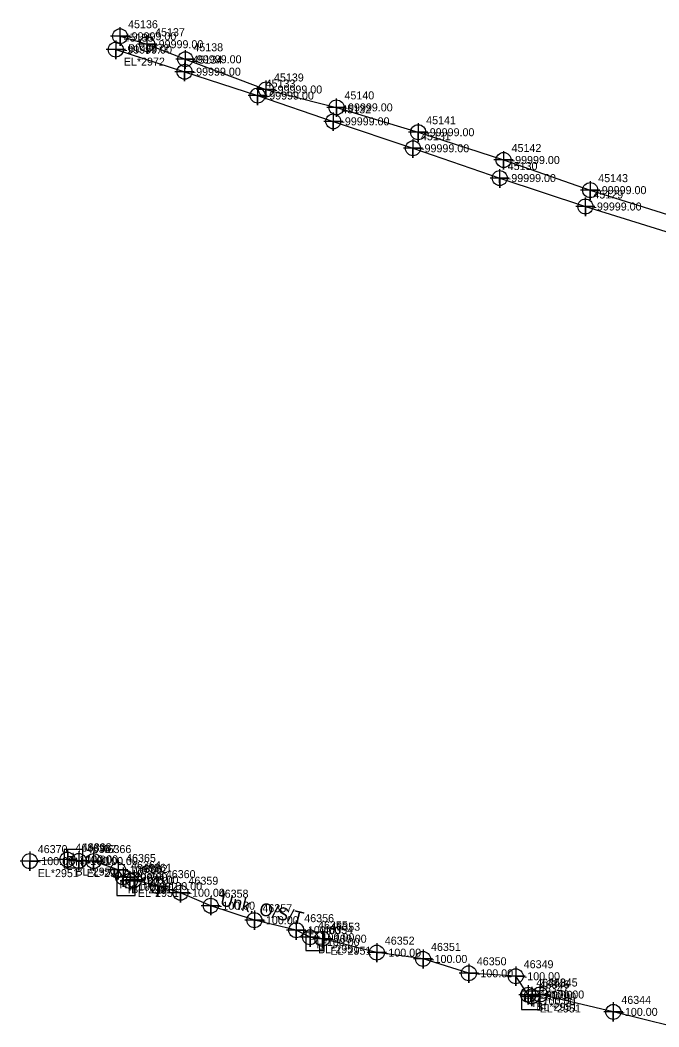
# Model space of a CAD drawing. Extents: x 2083698 to 2094313, y 743246 to 752873.
# Drawn here: x 2083698.2 to 2083897.7, y 748007 to 748321.4 of the extents above; entities that cross this region are included whole.
import ezdxf

# ---------------------------------------------------------------- set-up
doc = ezdxf.new("R2010")
doc.units = 0
for name, color, linetype in [('COGO Default Spiral', 7, 'Continuous'), ('Exist Other Culture Fence Line', 7, 'Continuous'), ('Exist Property Iron Pin Leader', 7, 'Continuous'), ('Exist Property Iron Pin Text', 7, 'Continuous'), ('Exist Property Monument Leader', 7, 'Continuous'), ('Exist Property Monument Text', 7, 'Continuous'), ('Exist Right of Way Line Leader', 7, 'Continuous'), ('Exist Right of Way Line Text', 7, 'Continuous'), ('Exist Utilities Power UG Cable SUE LOS B', 7, 'Continuous'), ('Exist Utilities Power UG Cable SUE LOS B Text', 7, 'Continuous'), ('Exist Utilities Telephone UG Conduit SUE LOS B', 7, 'Continuous'), ('Scratch_Level_2', 7, 'Continuous'), ('Scratch_Level_3', 7, 'Continuous'), ('Scratch_Level_5', 7, 'Continuous')]:
    doc.layers.add(name, color=color, linetype=linetype)

msp = doc.modelspace()

# ---------------------------------------------------------------- linework, layer by layer
at = {"layer": 'COGO Default Spiral'}
for p, q in [((2083714.99, 748059.37), (2083714.99, 748059.37)), ((2083731.41, 748050.78), (2083731.41, 748050.78)), ((2083790.42, 748033.55), (2083790.42, 748033.55)), ((2083857.79, 748015.18), (2083857.79, 748015.18))]:
    msp.add_line(p, q, dxfattribs=at)
for points in [[(2083712.04, 748056.65), (2083717.79, 748056.65), (2083717.79, 748062.4), (2083712.04, 748062.4), (2083712.04, 748056.65)], [(2083728.46, 748048.05), (2083734.21, 748048.05), (2083734.21, 748053.8), (2083728.46, 748053.8), (2083728.46, 748048.05)], [(2083787.47, 748030.83), (2083793.22, 748030.83), (2083793.22, 748036.58), (2083787.47, 748036.58), (2083787.47, 748030.83)], [(2083854.84, 748012.46), (2083860.59, 748012.46), (2083860.59, 748018.21), (2083854.84, 748018.21), (2083854.84, 748012.46)]]:
    msp.add_lwpolyline(points, dxfattribs=at)
at = {"layer": 'Exist Property Iron Pin Text'}
for points in [[(2083701.24, 748061.79), (2083701.24, 748055.79), (2083701.24, 748058.79), (2083704.24, 748058.79), (2083698.24, 748058.79)], [(2083713.02, 748062.26), (2083713.02, 748056.26), (2083713.02, 748059.26), (2083716.02, 748059.26), (2083710.02, 748059.26)], [(2083716.55, 748061.85), (2083716.55, 748055.85), (2083716.55, 748058.85), (2083719.55, 748058.85), (2083713.55, 748058.85)], [(2083721.17, 748061.8), (2083721.17, 748055.8), (2083721.17, 748058.8), (2083724.17, 748058.8), (2083718.17, 748058.8)], [(2083728.83, 748059.02), (2083728.83, 748053.02), (2083728.83, 748056.02), (2083731.83, 748056.02), (2083725.83, 748056.02)], [(2083730.39, 748056.77), (2083730.39, 748050.77), (2083730.39, 748053.77), (2083733.39, 748053.77), (2083727.39, 748053.77)], [(2083732.49, 748055.61), (2083732.49, 748049.61), (2083732.49, 748052.61), (2083735.49, 748052.61), (2083729.49, 748052.61)], [(2083733.82, 748055.95), (2083733.82, 748049.95), (2083733.82, 748052.95), (2083736.82, 748052.95), (2083730.82, 748052.95)], [(2083741.23, 748053.98), (2083741.23, 748047.98), (2083741.23, 748050.98), (2083744.23, 748050.98), (2083738.23, 748050.98)], [(2083748.32, 748051.92), (2083748.32, 748045.92), (2083748.32, 748048.92), (2083751.32, 748048.92), (2083745.32, 748048.92)], [(2083757.76, 748047.87), (2083757.76, 748041.87), (2083757.76, 748044.87), (2083760.76, 748044.87), (2083754.76, 748044.87)], [(2083771.4, 748043.34), (2083771.4, 748037.34), (2083771.4, 748040.34), (2083774.4, 748040.34), (2083768.4, 748040.34)], [(2083784.47, 748040.22), (2083784.47, 748034.22), (2083784.47, 748037.22), (2083787.47, 748037.22), (2083781.47, 748037.22)], [(2083788.78, 748038), (2083788.78, 748032), (2083788.78, 748035), (2083791.78, 748035), (2083785.78, 748035)], [(2083792.62, 748037.56), (2083792.62, 748031.56), (2083792.62, 748034.56), (2083795.62, 748034.56), (2083789.62, 748034.56)], [(2083809.63, 748033.21), (2083809.63, 748027.21), (2083809.63, 748030.21), (2083812.63, 748030.21), (2083806.63, 748030.21)], [(2083824.06, 748031.24), (2083824.06, 748025.24), (2083824.06, 748028.24), (2083827.06, 748028.24), (2083821.06, 748028.24)], [(2083838.36, 748026.76), (2083838.36, 748020.76), (2083838.36, 748023.76), (2083841.36, 748023.76), (2083835.36, 748023.76)], [(2083853.01, 748025.84), (2083853.01, 748019.84), (2083853.01, 748022.84), (2083856.01, 748022.84), (2083850.01, 748022.84)], [(2083856.94, 748020.05), (2083856.94, 748014.05), (2083856.94, 748017.05), (2083859.94, 748017.05), (2083853.94, 748017.05)], [(2083858.02, 748019.54), (2083858.02, 748013.54), (2083858.02, 748016.54), (2083861.02, 748016.54), (2083855.02, 748016.54)], [(2083860.56, 748020.14), (2083860.56, 748014.14), (2083860.56, 748017.14), (2083863.56, 748017.14), (2083857.56, 748017.14)], [(2083883.5, 748014.71), (2083883.5, 748008.71), (2083883.5, 748011.71), (2083886.5, 748011.71), (2083880.5, 748011.71)]]:
    msp.add_lwpolyline(points, dxfattribs=at)
for centre in [(2083701.24, 748058.79), (2083713.02, 748059.26), (2083716.55, 748058.85), (2083721.17, 748058.8), (2083728.83, 748056.02), (2083730.39, 748053.77), (2083732.49, 748052.61), (2083733.82, 748052.95), (2083741.23, 748050.98), (2083748.32, 748048.92), (2083757.76, 748044.87), (2083771.4, 748040.34), (2083784.47, 748037.22), (2083788.78, 748035), (2083792.62, 748034.56), (2083809.63, 748030.21), (2083824.06, 748028.24), (2083838.36, 748023.76), (2083853.01, 748022.84), (2083856.94, 748017.05), (2083858.02, 748016.54), (2083860.56, 748017.14), (2083883.5, 748011.71)]:
    msp.add_circle(centre, 2.34, dxfattribs=at)
at = {"layer": 'Exist Right of Way Line Text'}
for points in [[(2083729.42, 748319.18), (2083729.45, 748313.37), (2083729.44, 748316.37), (2083732.45, 748316.37), (2083726.45, 748316.37)], [(2083728.08, 748315.01), (2083728.11, 748309.2), (2083728.1, 748312.2), (2083731.11, 748312.2), (2083725.11, 748312.2)], [(2083737.85, 748316.71), (2083737.89, 748310.89), (2083737.87, 748313.89), (2083740.89, 748313.89), (2083734.89, 748313.89)], [(2083749.79, 748311.99), (2083749.83, 748306.18), (2083749.81, 748309.18), (2083752.83, 748309.18), (2083746.83, 748309.18)], [(2083749.56, 748308.11), (2083749.59, 748302.3), (2083749.57, 748305.3), (2083752.59, 748305.3), (2083746.59, 748305.3)], [(2083774.99, 748302.56), (2083775.02, 748296.75), (2083775, 748299.75), (2083778.02, 748299.75), (2083772.02, 748299.75)], [(2083772.38, 748300.67), (2083772.42, 748294.86), (2083772.4, 748297.86), (2083775.42, 748297.86), (2083769.42, 748297.86)], [(2083796.99, 748296.97), (2083797.03, 748291.16), (2083797.01, 748294.16), (2083800.03, 748294.16), (2083794.03, 748294.16)], [(2083796.01, 748292.61), (2083796.04, 748286.8), (2083796.02, 748289.8), (2083799.04, 748289.8), (2083793.04, 748289.8)], [(2083822.52, 748289.21), (2083822.55, 748283.4), (2083822.53, 748286.4), (2083825.55, 748286.4), (2083819.55, 748286.4)], [(2083820.89, 748284.2), (2083820.93, 748278.39), (2083820.91, 748281.39), (2083823.93, 748281.39), (2083817.93, 748281.39)], [(2083849.19, 748280.54), (2083849.22, 748274.73), (2083849.21, 748277.73), (2083852.22, 748277.73), (2083846.22, 748277.73)], [(2083847.99, 748274.9), (2083848.02, 748269.09), (2083848, 748272.09), (2083851.02, 748272.09), (2083845.02, 748272.09)], [(2083876.24, 748271.13), (2083876.28, 748265.32), (2083876.26, 748268.32), (2083879.28, 748268.32), (2083873.28, 748268.32)], [(2083874.74, 748266.02), (2083874.77, 748260.21), (2083874.76, 748263.21), (2083877.77, 748263.21), (2083871.77, 748263.21)]]:
    msp.add_lwpolyline(points, dxfattribs=at)
for centre in [(2083729.45, 748316.37), (2083728.11, 748312.2), (2083737.89, 748313.89), (2083749.83, 748309.18), (2083749.59, 748305.3), (2083775.02, 748299.75), (2083772.42, 748297.86), (2083797.03, 748294.16), (2083796.04, 748289.8), (2083822.55, 748286.4), (2083820.93, 748281.39), (2083849.22, 748277.73), (2083848.02, 748272.09), (2083876.28, 748268.32), (2083874.77, 748263.21)]:
    msp.add_circle(centre, 2.34, dxfattribs=at)
at = {"layer": 'Exist Utilities Power UG Cable SUE LOS B'}
msp.add_line((2083713.02, 748059.26), (2083701.24, 748058.79), dxfattribs=at)
for points in [[(2083730.39, 748053.77), (2083728.83, 748056.02), (2083721.17, 748058.8), (2083716.55, 748058.85)], [(2083788.78, 748035), (2083784.47, 748037.22), (2083771.4, 748040.34), (2083757.76, 748044.87), (2083748.32, 748048.92), (2083741.23, 748050.98), (2083733.82, 748052.95), (2083732.49, 748052.61)], [(2083856.94, 748017.05), (2083853.01, 748022.84), (2083838.36, 748023.76), (2083824.06, 748028.24), (2083809.63, 748030.21), (2083792.62, 748034.56)], [(2083910.35, 748027.04), (2083903.72, 748010.19), (2083901.64, 748007.04), (2083901.93, 748007.19), (2083883.5, 748011.71), (2083860.56, 748017.14), (2083858.02, 748016.54)]]:
    msp.add_lwpolyline(points, dxfattribs=at)
at = {"layer": 'Exist Utilities Telephone UG Conduit SUE LOS B'}
for points in [[(2083729.45, 748316.37), (2083737.89, 748313.89), (2083749.83, 748309.18), (2083775.02, 748299.75), (2083797.03, 748294.16), (2083822.55, 748286.4), (2083849.22, 748277.73), (2083876.28, 748268.32), (2083902.36, 748260.12), (2083927.36, 748251.72), (2083950.91, 748244.7), (2083974.99, 748236.3), (2084016.68, 748223.43), (2084034.94, 748218.01), (2084057.04, 748211.74), (2084077.3, 748205.62)], [(2083728.11, 748312.2), (2083749.59, 748305.3), (2083772.42, 748297.86), (2083796.04, 748289.8), (2083820.93, 748281.39), (2083848.02, 748272.09), (2083874.77, 748263.21), (2083901.24, 748255.01), (2083926.34, 748247.29), (2083951.09, 748239.63), (2083974.97, 748232.21), (2083995.39, 748225.69), (2084015.89, 748219.09), (2084033.69, 748213.36), (2084054.99, 748206.86), (2084076.05, 748200.74)]]:
    msp.add_lwpolyline(points, dxfattribs=at)

# ---------------------------------------------------------------- texts
at = {"layer": 'COGO Default Spiral'}
for p in [(2083712.83, 748058.9), (2083715.4, 748057.38), (2083729.25, 748050.3), (2083731.81, 748048.78), (2083788.26, 748033.08), (2083790.83, 748031.56), (2083855.63, 748014.71), (2083858.2, 748013.19)]:
    msp.add_text('H', height=2.5, dxfattribs=at).set_placement(p)
at = {"layer": 'Exist Other Culture Fence Line'}
for p in [(2083717.49, 748058.12), (2083733.91, 748049.53), (2083792.92, 748032.3), (2083860.29, 748013.93)]:
    msp.add_text('-100.00', height=2.5, dxfattribs=at).set_placement(p)
at = {"layer": 'Exist Property Iron Pin Leader'}
for s, p in [('46370', (2083703.74, 748061.29)), ('46369', (2083715.52, 748061.76)), ('46367', (2083719.05, 748061.35)), ('46366', (2083723.67, 748061.3)), ('46365', (2083731.33, 748058.52)), ('46364', (2083732.89, 748056.27)), ('46362', (2083734.99, 748055.11)), ('46361', (2083736.32, 748055.45)), ('46360', (2083743.73, 748053.48)), ('46359', (2083750.82, 748051.42)), ('46358', (2083760.26, 748047.37)), ('46357', (2083773.9, 748042.84)), ('46356', (2083786.97, 748039.72)), ('46355', (2083791.28, 748037.5)), ('46353', (2083795.12, 748037.06)), ('46352', (2083812.13, 748032.71)), ('46351', (2083826.56, 748030.74)), ('46350', (2083840.86, 748026.26)), ('46349', (2083855.51, 748025.34)), ('46348', (2083859.44, 748019.55)), ('46345', (2083863.06, 748019.64)), ('46346', (2083860.52, 748019.04)), ('46344', (2083886, 748014.21))]:
    msp.add_text(s, height=2.5, dxfattribs=at).set_placement(p)
at = {"layer": 'Exist Property Monument Leader'}
for s, p in [('BL*2951', (2083715.52, 748054.26)), ('EL*2951', (2083719.05, 748053.85)), ('EL*2951', (2083703.74, 748053.79)), ('BL*2951', (2083732.89, 748048.77)), ('EL*2951', (2083734.99, 748047.61)), ('BL*2951', (2083791.28, 748030)), ('EL*2951', (2083795.12, 748029.56)), ('BL*2951', (2083859.44, 748012.05)), ('EL*2951', (2083860.52, 748011.54))]:
    msp.add_text(s, height=2.5, dxfattribs=at).set_placement(p)
at = {"layer": 'Exist Property Monument Text'}
for p in [(2083703.74, 748057.54), (2083715.52, 748058.01), (2083719.05, 748057.6), (2083723.67, 748057.55), (2083731.33, 748054.77), (2083732.89, 748052.52), (2083734.99, 748051.36), (2083736.32, 748051.7), (2083743.73, 748049.73), (2083750.82, 748047.67), (2083760.26, 748043.62), (2083773.9, 748039.09), (2083786.97, 748035.97), (2083791.28, 748033.75), (2083795.12, 748033.31), (2083812.13, 748028.96), (2083826.56, 748026.99), (2083840.86, 748022.51), (2083855.51, 748021.59), (2083859.44, 748015.8), (2083860.52, 748015.29), (2083863.06, 748015.89), (2083886, 748010.46)]:
    msp.add_text('-100.00', height=2.5, dxfattribs=at).set_placement(p)
at = {"layer": 'Exist Right of Way Line Leader'}
for s, p in [('45136', (2083731.95, 748318.87)), ('45137', (2083740.39, 748316.39)), ('45135', (2083730.61, 748314.7)), ('45138', (2083752.33, 748311.68)), ('45134', (2083752.09, 748307.8)), ('45139', (2083777.52, 748302.25)), ('45133', (2083774.92, 748300.36)), ('45140', (2083799.53, 748296.66)), ('45132', (2083798.54, 748292.3)), ('45141', (2083825.05, 748288.9)), ('45131', (2083823.43, 748283.89)), ('45142', (2083851.72, 748280.23)), ('45130', (2083850.52, 748274.59)), ('45143', (2083878.78, 748270.82)), ('45129', (2083877.27, 748265.71))]:
    msp.add_text(s, height=2.5, dxfattribs=at).set_placement(p)
at = {"layer": 'Exist Utilities Power UG Cable SUE LOS B Text'}
msp.add_text('Unk. O/S/T', height=4, rotation=346.5741, dxfattribs=at).set_placement((2083760.48, 748045))
at = {"layer": 'Scratch_Level_2'}
for p in [(2083731.95, 748315.12), (2083740.39, 748312.64), (2083730.61, 748310.95), (2083752.33, 748307.93), (2083752.09, 748304.05), (2083774.92, 748296.61), (2083777.52, 748298.5), (2083799.53, 748292.91), (2083798.54, 748288.55), (2083825.05, 748285.15), (2083823.43, 748280.14), (2083851.72, 748276.48), (2083850.52, 748270.84), (2083878.78, 748267.07), (2083877.27, 748261.96)]:
    msp.add_text('-99999.00', height=2.5, dxfattribs=at).set_placement(p)
at = {"layer": 'Scratch_Level_3'}
for s, p in [('BL*2972', (2083731.95, 748311.37)), ('EL*2972', (2083730.61, 748307.2))]:
    msp.add_text(s, height=2.5, dxfattribs=at).set_placement(p)
at = {"layer": 'Scratch_Level_5'}
for s, p in [('46368', (2083717.49, 748061.87)), ('46363', (2083733.91, 748053.28)), ('46354', (2083792.92, 748036.05)), ('46347', (2083860.29, 748017.68))]:
    msp.add_text(s, height=2.5, dxfattribs=at).set_placement(p)

doc.saveas('drawing.dxf')
